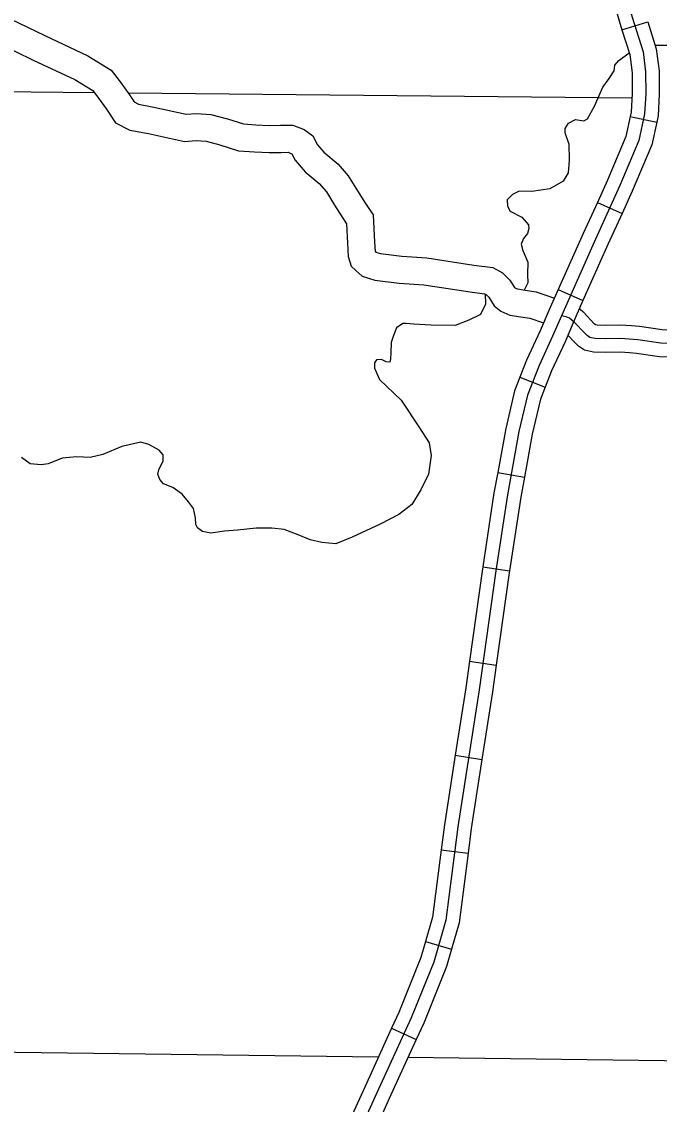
# Model space of a CAD drawing. Extents: x 8749 to 11879, y 13275 to 15339.
# Drawn here: x 9922.3 to 9993, y 13974.8 to 14094.8 of the extents above; entities that cross this region are included whole.
import ezdxf

# ---------------------------------------------------------------- set-up
doc = ezdxf.new("R2010")
doc.units = 0
for name, color, linetype in [('Level 32', 7, 'Continuous'), ('Level 35', 7, 'Continuous'), ('Level 4', 7, 'Continuous'), ('Level 45', 7, 'Continuous'), ('Level 46', 7, 'Continuous'), ('Level 5', 7, 'Continuous')]:
    doc.layers.add(name, color=color, linetype=linetype)

msp = doc.modelspace()

# ---------------------------------------------------------------- linework, layer by layer
at = {"layer": 'Level 32'}
for p, q in [((9988.87, 14093.9), (9991.73, 14094.8)), ((9989.8, 14084.29), (9992.73, 14083.65)), ((9986.15, 14074.76), (9988.88, 14073.52)), ((9981.81, 14065.12), (9984.55, 14063.89)), ((9977.56, 14055.38), (9980.36, 14054.28)), ((9975.09, 14044.83), (9978.05, 14044.3)), ((9973.43, 14034.36), (9976.4, 14033.91)), ((9971.96, 14023.89), (9974.93, 14023.47)), ((9970.38, 14013.47), (9973.34, 14013.01)), ((9968.82, 14002.98), (9971.8, 14002.6)), ((9967.09, 13992.83), (9969.97, 13991.99)), ((9963.32, 13983.21), (9966.05, 13981.96))]:
    msp.add_line(p, q, dxfattribs=at)
for points in [[(9985.96, 14104.09), (9986.55, 14102.08), (9988.56, 14094.89), (9988.87, 14093.9)], [(9991.73, 14094.8), (9992.68, 14091.79), (9993, 14089.34), (9993.02, 14086.77), (9992.88, 14084.36), (9992.73, 14083.65)], [(9988.87, 14093.9), (9989.74, 14091.15), (9990, 14089.13), (9990.02, 14086.84), (9989.9, 14084.77), (9989.8, 14084.29)], [(9989.8, 14084.29), (9989.32, 14082.07), (9987.27, 14077.23), (9986.15, 14074.76)], [(9992.73, 14083.65), (9992.19, 14081.16), (9990.02, 14076.02), (9988.88, 14073.52)], [(10030.51, 14081.32), (10030.07, 14081.28), (10027.8, 14080.55), (10024.04, 14079.05), (10022.54, 14078.57), (10021.59, 14078.39), (10020.31, 14078.46), (10016.06, 14078.83), (10014.89, 14078.76), (10013.83, 14078.65), (10011.9, 14077.47), (10010.03, 14075.75), (10008.57, 14074), (10007.14, 14070.89), (10006.27, 14069.18), (10004.73, 14065.3), (10002.79, 14061.24), (10001.95, 14060.03), (10001.22, 14059.59), (9999.54, 14059.34), (9996.43, 14059.01), (9993.18, 14059.15), (9990.65, 14059.52), (9988.7, 14059.66)], [(9986.15, 14074.76), (9984.59, 14071.32), (9981.81, 14065.12)], [(9988.88, 14073.52), (9987.32, 14070.09), (9984.55, 14063.89)], [(9981.81, 14065.12), (9980.77, 14062.79), (9979.81, 14060.53), (9978.3, 14057.27), (9977.56, 14055.38)], [(9984.55, 14063.89), (9983.52, 14061.59), (9982.56, 14059.31), (9981.06, 14056.09), (9980.36, 14054.28)], [(9983.04, 14061.93), (9982.67, 14062.07), (9982.15, 14062.19)], [(9988.7, 14059.66), (9987.08, 14059.62), (9985.91, 14059.66), (9985.32, 14059.8), (9985, 14060), (9984.74, 14060.27), (9983.62, 14061.44), (9983.04, 14061.93)], [(9977.56, 14055.38), (9976.97, 14053.86), (9975.98, 14049.68), (9975.09, 14044.83)], [(9980.36, 14054.28), (9979.84, 14052.96), (9978.91, 14049.07), (9978.05, 14044.3)], [(9975.09, 14044.83), (9974.68, 14042.57), (9973.43, 14034.36)], [(9978.05, 14044.3), (9977.64, 14042.08), (9976.4, 14033.91)], [(9973.43, 14034.36), (9973.4, 14034.14), (9971.96, 14023.89)], [(9976.4, 14033.91), (9976.37, 14033.71), (9974.93, 14023.47)], [(9971.96, 14023.89), (9971.54, 14020.95), (9970.38, 14013.47)], [(9974.93, 14023.47), (9974.51, 14020.51), (9973.34, 14013.01)], [(9970.38, 14013.47), (9969.18, 14005.76), (9968.82, 14002.98)], [(9973.34, 14013.01), (9972.15, 14005.34), (9971.8, 14002.6)], [(9968.82, 14002.98), (9967.87, 13995.51), (9967.09, 13992.83)], [(9971.8, 14002.6), (9970.81, 13994.9), (9969.97, 13991.99)], [(9967.09, 13992.83), (9966.57, 13991.04), (9964.12, 13984.96), (9963.32, 13983.21)], [(9969.97, 13991.99), (9969.41, 13990.06), (9966.88, 13983.78), (9966.05, 13981.96)], [(9963.32, 13983.21), (9960.34, 13976.67), (9958.94, 13973.6)], [(9966.05, 13981.96), (9963.06, 13975.42), (9961.67, 13972.36)]]:
    msp.add_lwpolyline(points, dxfattribs=at)
at = {"layer": 'Level 35'}
for points in [[(9992.55, 14092.19), (9994.35, 14092.19)], [(9982.97, 14081.28), (9982.58, 14082.49), (9982.58, 14082.97), (9982.93, 14083.54), (9983.71, 14083.97), (9984.66, 14083.8), (9985.06, 14084.02), (9985.84, 14085.45), (9986.75, 14087.54), (9987.44, 14088.49), (9988.01, 14089.36), (9988.1, 14089.97), (9988.53, 14090.49), (9989.68, 14091.33)], [(9982.97, 14081.28), (9983.01, 14079.43), (9982.92, 14078.04), (9982.35, 14077.13), (9980.88, 14076.26), (9978.88, 14075.96), (9977.49, 14076), (9976.75, 14075.65), (9976.14, 14075.04), (9976.19, 14074.35), (9976.49, 14073.78), (9977.75, 14073.13), (9978.49, 14072.26), (9978.53, 14071.87), (9978.4, 14071.3), (9977.97, 14070.78), (9977.71, 14070.13), (9977.88, 14069.43), (9978.45, 14068.13), (9978.4, 14066.78), (9978.45, 14065.83), (9978.03, 14065.04)], [(9973.71, 14064.62), (9973.75, 14063.48), (9973.19, 14062.35), (9971.89, 14061.7), (9970.37, 14061.13), (9967.72, 14061.17), (9965.76, 14061.26), (9964.94, 14061.35), (9964.55, 14061.35), (9963.85, 14060.87), (9963.55, 14060), (9963.29, 14059.22), (9963.24, 14058.09)], [(9963.24, 14058.09), (9963.2, 14057.43), (9963.11, 14057.04), (9962.72, 14057.09), (9962.2, 14057.35), (9961.64, 14057.3), (9961.42, 14056.96), (9961.42, 14056.39), (9961.98, 14055.13), (9964.37, 14052.83), (9966.33, 14049.87), (9967.5, 14048.09), (9967.72, 14046.7), (9967.41, 14044.65), (9966.55, 14042.91), (9965.55, 14041.26), (9964.11, 14040.17), (9962.07, 14039.09), (9958.94, 14037.65)], [(9958.94, 14037.65), (9957.12, 14036.92), (9955.6, 14037.05), (9954.3, 14037.36), (9952.95, 14037.92), (9951.39, 14038.49), (9950.04, 14038.66), (9948.3, 14038.66), (9946.22, 14038.44), (9944.79, 14038.31), (9943.27, 14038.1), (9942.35, 14038.27), (9941.79, 14038.7), (9941.61, 14039.05), (9941.57, 14039.79), (9941.35, 14040.83), (9940.79, 14041.57), (9940.09, 14042.4), (9939.05, 14043.14), (9938.01, 14043.57), (9937.62, 14044.05), (9937.4, 14044.62), (9937.49, 14045.1), (9937.97, 14046.1), (9937.97, 14046.79), (9937.53, 14047.31), (9936.4, 14047.92), (9935.49, 14048.18), (9933.41, 14047.7), (9931.28, 14046.83), (9929.89, 14046.49), (9928.41, 14046.57), (9926.76, 14046.4), (9925.24, 14045.79), (9924.46, 14045.66), (9923.24, 14045.79)], [(9923.24, 14045.79), (9922.25, 14046.47)]]:
    msp.add_lwpolyline(points, dxfattribs=at)
at = {"layer": 'Level 4'}
for points in [[(9961.85, 13979.99), (9889.94, 13980.91), (9864.84, 13980.82)], [(10048.73, 13979.08), (9996.87, 13979.54), (9996.42, 13979.55), (9965.13, 13979.95)]]:
    msp.add_lwpolyline(points, dxfattribs=at)
at = {"layer": 'Level 45'}
for points in [[(9989.92, 14061.08), (9988.74, 14061.16), (9987.09, 14061.12), (9986.11, 14061.15), (9985.93, 14061.2), (9985.81, 14061.31), (9984.65, 14062.54), (9984.14, 14062.96)], [(10000.08, 14060.94), (9999.35, 14060.82), (9996.39, 14060.51), (9993.32, 14060.65), (9990.82, 14061.01), (9989.92, 14061.08)], [(9989.7, 14058.09), (9988.67, 14058.16), (9987.08, 14058.12), (9985.71, 14058.17), (9984.73, 14058.4), (9984.06, 14058.82), (9983.66, 14059.22), (9982.87, 14060.06)], [(10000.54, 14057.97), (9999.73, 14057.85), (9996.48, 14057.5), (9993.04, 14057.66), (9990.49, 14058.03), (9989.7, 14058.09)]]:
    msp.add_lwpolyline(points, dxfattribs=at)
at = {"layer": 'Level 46'}
for points in [[(9976.69, 14140.69), (9978.19, 14136.15), (9978.41, 14135.42), (9982.39, 14121.72), (9987.99, 14102.49), (9990, 14095.31), (9991.21, 14091.47), (9991.5, 14089.24), (9991.52, 14086.81)], [(9906.62, 14101.46), (9908.51, 14101.81), (9909.71, 14102.42), (9910.56, 14102.49), (9911.51, 14102.39), (9912.97, 14101.18), (9914.74, 14099.47), (9916.37, 14098.08), (9918.24, 14096.71), (9921.02, 14095.11), (9924.86, 14093.26), (9929.61, 14091.03), (9932.22, 14089.42), (9933.21, 14088.12), (9934.16, 14086.81), (9934.77, 14085.9), (9935.26, 14085.65), (9936.94, 14085.33), (9940.54, 14084.56)], [(9907.25, 14098.52), (9909.48, 14098.94), (9910.4, 14099.41), (9910.96, 14098.94), (9912.73, 14097.25), (9914.5, 14095.73), (9916.6, 14094.19), (9919.62, 14092.46), (9923.57, 14090.55), (9928.18, 14088.39), (9930.17, 14087.16), (9930.8, 14086.33), (9931.7, 14085.09), (9932.71, 14083.59), (9934.28, 14082.78), (9936.35, 14082.39), (9940.33, 14081.53)], [(9991.52, 14086.81), (9991.39, 14084.57), (9990.75, 14081.62), (9988.64, 14076.62), (9985.95, 14070.7), (9982.15, 14062.19)], [(9940.54, 14084.56), (9941.68, 14084.63), (9943.26, 14084.51), (9945.1, 14084.02), (9946.91, 14083.46), (9948.27, 14083.35), (9949.78, 14083.29), (9951.01, 14083.31), (9952.38, 14083.34), (9953.61, 14082.85), (9954.59, 14082.14), (9955.11, 14081.14), (9955.82, 14080.33), (9957.41, 14079), (9958.52, 14077.7), (9959.53, 14076.06), (9960.44, 14074.65), (9961.29, 14073.38), (9961.43, 14070.37), (9961.48, 14069.34), (9961.57, 14069.26), (9962.1, 14069.09), (9964.45, 14068.79), (9967.23, 14068.6), (9972.44, 14067.81), (9974.55, 14067.53), (9975.63, 14066.97), (9976.45, 14066.13), (9976.97, 14065.32), (9977.01, 14065.29), (9977.27, 14065.18), (9978.12, 14065.03), (9979.34, 14064.85), (9981.38, 14064.16)], [(9940.33, 14081.53), (9941.66, 14081.63), (9942.75, 14081.54), (9944.27, 14081.14), (9946.34, 14080.49), (9948.1, 14080.36), (9949.75, 14080.29), (9951.06, 14080.31), (9951.84, 14080.33), (9952.15, 14080.2), (9952.25, 14080.13), (9952.62, 14079.43), (9953.73, 14078.17), (9955.3, 14076.86), (9956.09, 14075.94), (9956.99, 14074.46), (9957.93, 14073), (9958.33, 14072.4), (9958.44, 14070.23), (9958.51, 14068.77), (9958.82, 14067.71), (9959.35, 14067.22), (9960.04, 14066.6), (9961.45, 14066.15), (9964.16, 14065.8), (9966.91, 14065.62), (9972.02, 14064.84), (9973.64, 14064.63), (9973.81, 14064.54), (9974.09, 14064.25), (9974.7, 14063.31), (9975.43, 14062.7), (9976.42, 14062.28), (9977.64, 14062.07), (9978.64, 14061.92), (9980.18, 14061.4)], [(9982.15, 14062.19), (9981.18, 14059.92), (9979.68, 14056.68), (9978.4, 14053.41), (9977.44, 14049.37), (9976.16, 14042.33), (9974.88, 14033.92), (9973.03, 14020.73), (9970.66, 14005.55), (9969.34, 13995.2)], [(9969.34, 13995.2), (9967.99, 13990.55), (9965.5, 13984.37), (9961.7, 13976.05), (9954.06, 13959.27), (9951.17, 13952.94), (9946.16, 13941.47), (9939.94, 13927.93), (9937.21, 13921.99)]]:
    msp.add_lwpolyline(points, dxfattribs=at)
at = {"layer": 'Level 5'}
for points in [[(9930.36, 14086.91), (9891.58, 14087.3)], [(9990.03, 14086.31), (9934.11, 14086.87)]]:
    msp.add_lwpolyline(points, dxfattribs=at)

doc.saveas('drawing.dxf')
